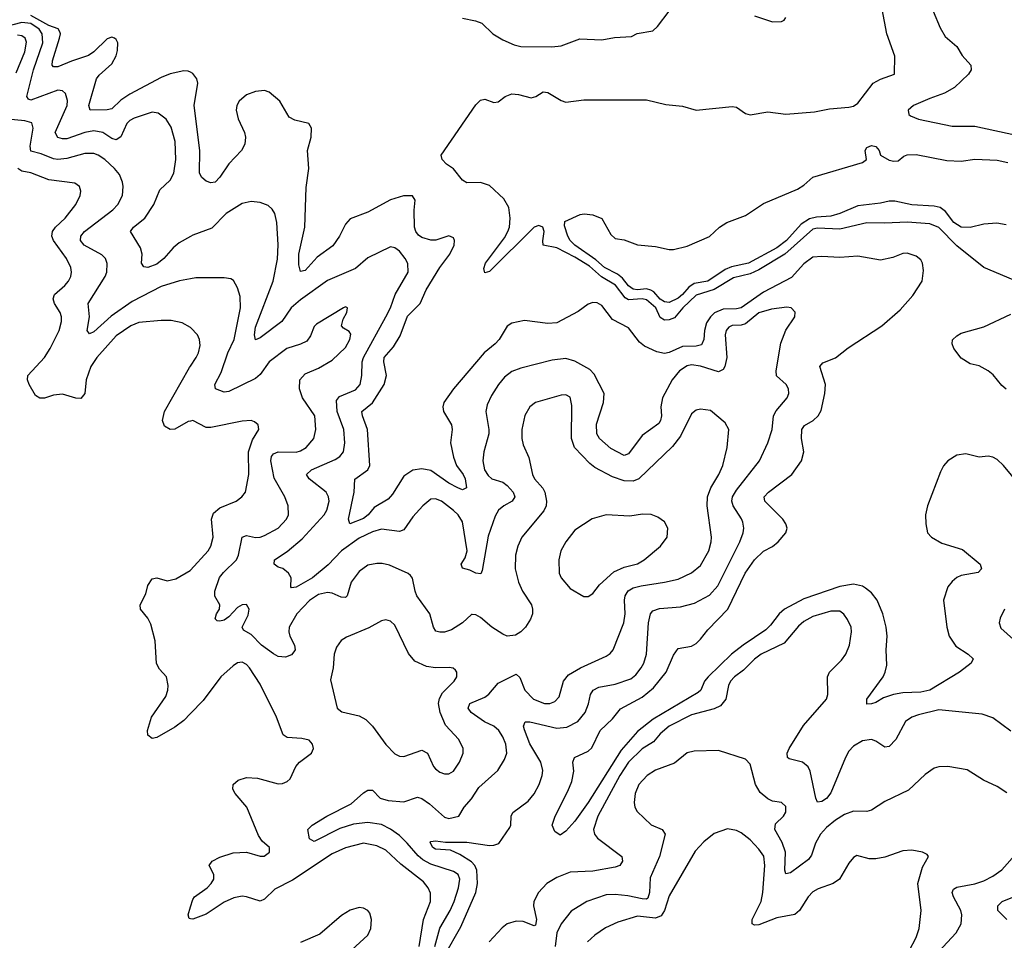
# Model space of a CAD drawing. Header units: inches. Extents: x 1682530 to 1839546, y 640742 to 791647.
# Tile 680 of 923: x 1789240 to 1793622, y 722697 to 726792. Entities that reach past the tile are written whole.
import ezdxf

# ---------------------------------------------------------------- set-up
doc = ezdxf.new("R2010")
doc.units = ezdxf.units.IN
doc.header["$MEASUREMENT"] = 0
doc.layers.add('B7782', color=7, linetype='Continuous')
doc.layers.add('B7792', color=7, linetype='Continuous')

msp = doc.modelspace()

# ---------------------------------------------------------------- linework, layer by layer
at = {"layer": 'B7782', "color": 5}
for points, elevation in [([(1790000, 726558.2), (1789990, 726563.1), (1789970, 726565), (1789910, 726551.9), (1789870, 726535.2), (1789730, 726461.1), (1789690, 726434.3), (1789650, 726396.3), (1789630, 726391.1), (1789553.2, 726390), (1789547.3, 726410), (1789582.1, 726530), (1789593.8, 726546.2), (1789650, 726595.4), (1789670, 726632.2), (1789675.8, 726655.8), (1789676.3, 726690), (1789670, 726704.7), (1789662, 726710), (1789650, 726714.4), (1789630, 726707), (1789570.5, 726649.5), (1789546.7, 726633.3), (1789470, 726608.4), (1789410, 726582.8), (1789390, 726583.2), (1789384.9, 726590), (1789385.8, 726610), (1789417.5, 726710), (1789422, 726730), (1789419, 726739), (1789411.3, 726751.3), (1789370, 726767.1), (1789290, 726811.7)], 520), ([(1790000, 725828.2), (1789950, 725800.2), (1789922.4, 725777.6), (1789881.6, 725730), (1789850, 725705.2), (1789810, 725689.9), (1789792.7, 725692.7), (1789782.2, 725710), (1789784.5, 725750), (1789778, 725778), (1789733.5, 725850), (1789747.2, 725870), (1789796.5, 725910), (1789836.5, 725970), (1789864.3, 726035.7), (1789910, 726079), (1789925.5, 726110), (1789934.5, 726170), (1789931.7, 726250), (1789913.8, 726313.8), (1789892, 726350), (1789856.6, 726376.6), (1789830, 726380.9), (1789750, 726354.6), (1789730, 726343.5), (1789717.1, 726330), (1789690, 726272), (1789670, 726258.6), (1789650, 726264.1), (1789610, 726290.9), (1789570, 726298.5), (1789530, 726290.8), (1789450, 726262.7), (1789430, 726261.8), (1789410, 726268.7), (1789397.7, 726290), (1789450.9, 726410), (1789452.5, 726432.5), (1789444, 726464), (1789430, 726476.2), (1789410, 726478.4), (1789290, 726433.8), (1789278.8, 726438.8), (1789271.6, 726450), (1789301.2, 726570), (1789343, 726690), (1789340.4, 726730), (1789327.3, 726750), (1789290, 726775), (1789250, 726780.5), (1789170, 726758.7)], 540), ([(1789224.1, 726555.9), (1789263, 726650), (1789270, 726692.3), (1789264.8, 726710), (1789250, 726720.5), (1789230, 726723.7)], 560), ([(1790000, 725639.8), (1789950.7, 725630.7), (1789870, 725605.5), (1789741, 725539), (1789646.5, 725473.5), (1789570, 725404.5), (1789550, 725394.7), (1789540.8, 725410), (1789550.5, 725470), (1789544.9, 725530), (1789620.9, 725650), (1789628.3, 725670), (1789630, 725708), (1789622, 725730), (1789606.2, 725746.2), (1789526.2, 725790), (1789509.9, 725810), (1789512.2, 725830), (1789529.1, 725850), (1789654.1, 725945.9), (1789677.1, 725970), (1789697.7, 726010), (1789700.3, 726050), (1789696.8, 726070), (1789683.5, 726103.5), (1789662.4, 726130), (1789619.4, 726170), (1789589.6, 726190), (1789570, 726196.4), (1789530, 726196.6), (1789450, 726175), (1789410, 726170.9), (1789390, 726173.7), (1789335.8, 726195.7), (1789290, 726207.6), (1789286, 726230), (1789299.9, 726310), (1789293.4, 726333.4), (1789262.8, 726342.8), (1789171.6, 726351.6)], 560), ([(1790000, 725423.4), (1789963.5, 725443.5), (1789914.3, 725454.3), (1789870, 725455), (1789770, 725445.7), (1789734.6, 725430), (1789670, 725385.4), (1789583.9, 725290), (1789557.2, 725250), (1789536.4, 725190), (1789530, 725129.4), (1789512.4, 725107.6), (1789490, 725108.9), (1789430, 725127.2), (1789390, 725122), (1789350, 725108.9), (1789330, 725108.7), (1789310, 725120.4), (1789281.8, 725170), (1789274.4, 725190), (1789276.1, 725210), (1789350, 725290.2), (1789375.7, 725330), (1789415, 725410), (1789425.7, 725450), (1789425.6, 725470), (1789420.6, 725490), (1789394.7, 725530), (1789388.8, 725551.2), (1789394.5, 725570), (1789441.5, 725610), (1789457.8, 725630), (1789467.5, 725650), (1789470.6, 725670), (1789467.8, 725690), (1789448.7, 725730), (1789390.4, 725810), (1789383.2, 725830), (1789385.5, 725850), (1789399.1, 725870), (1789441.8, 725910), (1789489.8, 725970), (1789509.8, 726010), (1789511.9, 726030), (1789506.6, 726050), (1789485.3, 726065.3), (1789370, 726079.7), (1789290, 726111.7), (1789250, 726118.4), (1789231.9, 726130)], 580), ([(1790000, 725006.9), (1789990, 725005), (1789930, 724971.1), (1789909, 724969), (1789884.8, 724984.8), (1789875.1, 725010), (1789884.4, 725050), (1789995.3, 725244.7), (1790000, 725251.7)], 580), ([(1790000, 723705.7), (1789970, 723675), (1789930, 723645), (1789850, 723599.1), (1789830, 723595.6), (1789809.7, 723610), (1789808.6, 723630), (1789827, 723690), (1789890, 723781.1), (1789899.8, 723810), (1789901, 723830), (1789893.8, 723870), (1789862.9, 723902.9), (1789849.1, 723929.1), (1789842.3, 724030), (1789823.9, 724103.9), (1789810, 724129.7), (1789777.2, 724170), (1789776.4, 724190), (1789800.9, 724239.1), (1789810, 724274.9), (1789830, 724304.6), (1789850, 724309), (1789896.5, 724296.5), (1789934.2, 724305.8), (1789998, 724342), (1790000, 724344.2)], 580), ([(1790000, 722793.2), (1789994.5, 722794.5), (1789989.1, 722810), (1790000, 722846.1)], 580)]:
    msp.add_lwpolyline(points, dxfattribs=dict(at, elevation=elevation))
at = {"layer": 'B7792', "color": 5}
for points, elevation in [([(1793690, 725623.9), (1793530, 725690.6), (1793410, 725786.2), (1793330, 725868.4), (1793290, 725884.8), (1793190, 725891.9), (1793090, 725887.3), (1793010, 725889.4), (1792890, 725861.3), (1792790, 725865.6), (1792770, 725860.1), (1792645, 725750), (1792530, 725680.2), (1792490, 725661.5), (1792416.5, 725643.5), (1792330, 725592.5), (1792250, 725566.9), (1792191.2, 725510), (1792153.9, 725466.1), (1792130, 725456.6), (1792110, 725455.6), (1792090, 725468.2), (1792070.2, 725510), (1792030, 725545.8), (1792010, 725550.7), (1791950, 725546.2), (1791934.8, 725554.8), (1791891.7, 725611.7), (1791828.8, 725648.8), (1791775.5, 725695.5), (1791710, 725736.4), (1791630, 725777.8), (1791570, 725789.4), (1791568.1, 725808.1), (1791574.2, 725850), (1791568.5, 725870), (1791550, 725877.4), (1791529.5, 725870), (1791330, 725672.4), (1791310, 725666), (1791306.2, 725686.2), (1791312.4, 725710), (1791397.5, 725822.5), (1791412.9, 725850), (1791419.5, 725870), (1791423.4, 725910), (1791416.6, 725956.6), (1791395.1, 725995.1), (1791330, 726054.4), (1791290, 726067.6), (1791230, 726067.3), (1791210, 726078.3), (1791170, 726128.9), (1791139.2, 726150), (1791119.7, 726170), (1791115.6, 726190), (1791270, 726413.7), (1791290, 726433.7), (1791310, 726439.5), (1791350, 726423.7), (1791370, 726426.7), (1791400.3, 726450), (1791430, 726461.9), (1791460.1, 726460.1), (1791515.5, 726444.5), (1791537.6, 726450), (1791570, 726471.3), (1791590, 726469), (1791650, 726432.4), (1791670, 726426), (1791750, 726436), (1792030, 726436.5), (1792115.1, 726415.1), (1792190, 726408), (1792250, 726390.3), (1792410, 726406.3), (1792430, 726403.6), (1792470, 726375.6), (1792490, 726369), (1792570, 726382.2), (1792650, 726372.8), (1792777.3, 726382.7), (1792844.4, 726395.6), (1792930, 726403), (1792950, 726407.6), (1792970, 726420.7), (1793038, 726510), (1793070, 726527.3), (1793133, 726550), (1793134, 726630), (1793099.4, 726730), (1793078.7, 726838.7)], 480), ([(1791210, 726799.6), (1791267.7, 726787.7), (1791296.7, 726776.7), (1791346.2, 726730), (1791390, 726702.6), (1791439.9, 726679.9), (1791470, 726673.1), (1791607.9, 726672.1), (1791650, 726676.1), (1791733, 726707), (1791830, 726702.8), (1791887.3, 726712.7), (1791962.7, 726717.3), (1791988.5, 726731.5), (1792057.1, 726742.9), (1792078.4, 726761.6), (1792130, 726830.1)], 520), ([(1792510, 726808.9), (1792590, 726782.4), (1792630, 726784.9), (1792642, 726790), (1792650, 726802)], 520), ([(1793305.5, 726830), (1793335.6, 726755.6), (1793358.3, 726718.3), (1793410, 726673.8), (1793433.8, 726633.8), (1793472.3, 726590), (1793474, 726570), (1793462.3, 726550), (1793399.5, 726490), (1793355, 726465), (1793290, 726442.4), (1793217.3, 726410), (1793194.3, 726390), (1793196.5, 726370), (1793204.2, 726364.2), (1793239.1, 726350), (1793390, 726319.2), (1793490, 726318), (1793690, 726275.7)], 480), ([(1793731.7, 724671.7), (1793618.3, 724810), (1793590, 724836.3), (1793570, 724846.6), (1793550, 724850.6), (1793510, 724846.4), (1793450, 724861.1), (1793410, 724855.8), (1793370, 724829.7), (1793351.8, 724808.2), (1793338.2, 724781.8), (1793280.3, 724630), (1793271.7, 724590), (1793271.8, 724550), (1793280.3, 724510), (1793298.4, 724490), (1793344.2, 724464.2), (1793436.1, 724436.1), (1793514.4, 724370), (1793520.4, 724350), (1793506, 724334), (1793430, 724320.3), (1793410, 724310.9), (1793390, 724294), (1793370, 724269.6), (1793351.3, 724210), (1793365.2, 724090), (1793376.8, 724050), (1793405.8, 724005.8), (1793461.3, 723970), (1793483.1, 723950), (1793474.9, 723930), (1793422.8, 723890), (1793290.3, 723809.7), (1793250, 723800.7), (1793170, 723797.7), (1793129, 723791), (1793084.7, 723775.3), (1793050, 723755.4), (1793030, 723748.5), (1793010, 723748), (1793009.8, 723770), (1793082.2, 723870), (1793092.2, 723890), (1793099.3, 723920.7), (1793096.6, 723990), (1793099.9, 724050), (1793095.5, 724090), (1793080.7, 724150), (1793055.6, 724210), (1793030, 724242.2), (1793003.8, 724263.8), (1792990, 724272.4), (1792950, 724281.2), (1792890.4, 724270.4), (1792730, 724215.8), (1792643.7, 724170), (1792620.1, 724150), (1792581.3, 724098.7), (1792561, 724079), (1792459.1, 724010), (1792408.2, 723970), (1792304.1, 723870), (1792288.2, 723850), (1792271.3, 723810), (1792259.8, 723800.2), (1792058.6, 723681.4), (1791990, 723625.5), (1791917.1, 723542.9), (1791770, 723310.6), (1791710, 723226.9), (1791670, 723182.6), (1791645.4, 723165.4), (1791621, 723181), (1791609.6, 723210), (1791623.5, 723250), (1791679.7, 723360.3), (1791696.9, 723403.1), (1791705.5, 723450), (1791702, 723490), (1791709.5, 723510), (1791770, 723538.4), (1791786.3, 723553.7), (1791823, 723630), (1791877.9, 723682.1), (1791913.3, 723726.6), (1792010, 723779.3), (1792060.3, 723819.7), (1792116.9, 723890), (1792150, 723966.3), (1792170, 723995.6), (1792230, 724005.7), (1792250, 724017.2), (1792270, 724036.4), (1792302.3, 724077.7), (1792390.8, 724170), (1792468.5, 724330), (1792510, 724389.4), (1792550, 724428.5), (1792590, 724449.4), (1792615.6, 724470), (1792649.6, 724510), (1792655.6, 724530), (1792649.7, 724550), (1792635.4, 724570), (1792556.1, 724650), (1792553.1, 724670), (1792572, 724690), (1792676.5, 724770), (1792719.8, 724830), (1792729, 724870), (1792718.6, 724930), (1792720.2, 724970), (1792732.9, 724987.1), (1792770.9, 725009.1), (1792793.6, 725030), (1792806.1, 725053.9), (1792823.4, 725130), (1792826.6, 725170), (1792800.4, 725250), (1792814.6, 725265.4), (1792870, 725288.8), (1792927, 725333), (1793076, 725430), (1793158.1, 725501.9), (1793214.6, 725565.5), (1793255.7, 725630), (1793262.8, 725677.2), (1793257.7, 725710), (1793250, 725724.7), (1793230, 725740.8), (1793190, 725753.3), (1793170, 725752.2), (1793125.2, 725734.8), (1793070, 725722.8), (1792970, 725740.7), (1792890, 725733.9), (1792810, 725739.6), (1792770, 725735.8), (1792730, 725706.4), (1792674.3, 725645.7), (1792550, 725580.6), (1792450, 725511), (1792430, 725506.3), (1792370, 725504.6), (1792332.2, 725487.8), (1792313.5, 725470), (1792296.6, 725443.4), (1792286.9, 725410), (1792283.8, 725370), (1792274.1, 725345.9), (1792250, 725340.6), (1792190, 725338.9), (1792130, 725311.5), (1792110, 725307), (1792075.2, 725315.2), (1792020.5, 725340.5), (1791998.1, 725358.1), (1791950, 725421), (1791878.7, 725458.7), (1791830, 725521.1), (1791810, 725533), (1791790, 725535.1), (1791770, 725526.3), (1791725.4, 725494.6), (1791630, 725443.4), (1791590, 725440.5), (1791485.9, 725454.1), (1791430, 725442.7), (1791410, 725429.7), (1791374, 725370), (1791356.5, 725350), (1791307.4, 725310), (1791171, 725150), (1791127.2, 725090), (1791122.5, 725070), (1791125.8, 725050), (1791161.4, 724990), (1791164.5, 724970), (1791157.3, 724910), (1791170, 724846.7), (1791184.4, 724810), (1791213.9, 724770), (1791222.4, 724750), (1791228.5, 724710), (1791210, 724701.1), (1791190, 724709.4), (1791150, 724730.4), (1791070, 724786.7), (1791030, 724794.5), (1790990, 724788.7), (1790950, 724761.8), (1790898.6, 724681.4), (1790879.8, 724660.2), (1790818, 724622), (1790791.2, 724590), (1790770, 724573.6), (1790709.8, 724549.8), (1790702.8, 724570), (1790728.5, 724690), (1790731.1, 724748.9), (1790789.2, 724790), (1790798.5, 724810), (1790787.1, 724970), (1790765, 725030), (1790763.1, 725050), (1790810, 725088.3), (1790861.8, 725170), (1790871.8, 725210), (1790859.9, 725270), (1790862.4, 725290), (1790903.1, 725336.9), (1790933.8, 725386.2), (1790966.3, 725473.7), (1791022.7, 725530), (1791048.8, 725590), (1791110.4, 725690), (1791154.4, 725750), (1791173.1, 725790), (1791174.9, 725810), (1791170, 725822), (1791150, 725830.9), (1791091.9, 725811.9), (1791070, 725811.1), (1791030, 725824), (1791014.5, 725834.5), (1791002.8, 725850), (1790996.3, 725870), (1790995.2, 725944.8), (1790999.7, 725990), (1790988.2, 726008.2), (1790948.2, 726008.2), (1790890, 725990.7), (1790790, 725935.8), (1790710, 725906), (1790690, 725882.9), (1790663.5, 725830), (1790633.6, 725786.4), (1790563.4, 725736.6), (1790510, 725677.3), (1790490, 725671.8), (1790481.9, 725701.9), (1790481.5, 725750), (1790509.5, 725870), (1790514.6, 726045.4), (1790526.2, 726130), (1790521.4, 726210), (1790537.3, 726270), (1790539.1, 726310), (1790526, 726330), (1790464.8, 726344.8), (1790439.1, 726359.1), (1790398, 726430), (1790350, 726469.7), (1790330, 726477.4), (1790290, 726473.5), (1790250, 726457.6), (1790216.5, 726430), (1790206.4, 726410), (1790203.8, 726390), (1790212, 726352), (1790240.3, 726290), (1790244.9, 726270), (1790242, 726238), (1790227.7, 726210), (1790170, 726151.8), (1790130, 726091.6), (1790110, 726069.7), (1790090, 726066.4), (1790070, 726074.8), (1790051.2, 726090), (1790040.7, 726110), (1790041.1, 726210), (1790017.1, 726410), (1790033.4, 726510), (1790028.7, 726530), (1790010, 726553.3), (1790000, 726558.2)], 520), ([(1793630, 725879.8), (1793587.9, 725887.9), (1793530, 725882.6), (1793470, 725867.9), (1793430, 725868.9), (1793397, 725890), (1793359.5, 725939.5), (1793336.9, 725956.9), (1793310, 725963.2), (1793210, 725969.2), (1793135.1, 725984.9), (1793110, 725985.3), (1793070, 725975.9), (1792970, 725964.1), (1792890, 725930.5), (1792850, 725918.9), (1792786.4, 725913.6), (1792754.1, 725905.9), (1792717.9, 725882.1), (1792652.5, 725810), (1792610, 725777.2), (1792483.2, 725710), (1792407.4, 725692.6), (1792378.8, 725681.2), (1792302, 725630), (1792241.7, 725618.3), (1792217.1, 725602.9), (1792190.1, 725570), (1792170, 725553.5), (1792130, 725534.1), (1792110, 725537.8), (1792090, 725549.9), (1792061.9, 725581.9), (1792049.1, 725589.1), (1792030, 725594.7), (1791990, 725591.2), (1791970, 725594.1), (1791950, 725608.3), (1791922.4, 725642.4), (1791899.7, 725659.7), (1791841.9, 725690), (1791804.6, 725724.6), (1791710.9, 725790), (1791689.3, 725810), (1791679.4, 725830), (1791665.1, 725874.9), (1791665.6, 725894.4), (1791734.3, 725925.7), (1791751.3, 725928.7), (1791790, 725924.9), (1791830, 725908), (1791870, 725837.3), (1791890, 725819.1), (1791930, 725813.7), (1791990, 725790.3), (1792070, 725783.2), (1792129.6, 725770.4), (1792149.5, 725770.5), (1792210, 725784.9), (1792310, 725828.2), (1792353.7, 725870), (1792386.4, 725890), (1792470, 725921.1), (1792550, 725975), (1792701.1, 726038.9), (1792730, 726056.8), (1792770, 726092), (1792990, 726157.3), (1793009, 726170), (1793002.4, 726210), (1793010, 726224), (1793030, 726232), (1793050, 726228), (1793064.4, 726210), (1793071, 726190), (1793110, 726167.3), (1793130, 726162.8), (1793150, 726164), (1793175.1, 726184.9), (1793189.5, 726190.5), (1793230, 726192.4), (1793366.6, 726166.6), (1793430, 726163.6), (1793490, 726172.6), (1793590, 726167.2), (1793637.3, 726157.3)], 460), ([(1791130.4, 722630), (1791203.5, 722756.5), (1791269.9, 722910), (1791277.7, 722950), (1791274.1, 723010), (1791265.3, 723030), (1791250, 723046.7), (1791199.3, 723079.3), (1791157.8, 723097.8), (1791090, 723103), (1791078, 723110), (1791067.1, 723132.9), (1791070, 723137.1), (1791090, 723139.3), (1791134.3, 723134.3), (1791230, 723133.3), (1791330, 723118.8), (1791350, 723119.8), (1791372.1, 723127.9), (1791421.3, 723198.7), (1791426.3, 723210), (1791427.6, 723250), (1791434.1, 723265.9), (1791503.2, 723316.8), (1791530, 723348.7), (1791551.7, 723390), (1791565, 723430), (1791567.9, 723452.1), (1791559.2, 723490), (1791510.8, 723570.8), (1791486.8, 723633.2), (1791482, 723650), (1791490, 723668.9), (1791510.6, 723669.4), (1791630, 723640.4), (1791674.5, 723645.5), (1791723.1, 723670), (1791755.8, 723710), (1791771, 723749), (1791780.2, 723790), (1791792, 723810), (1791816.7, 723823.3), (1791890, 723837), (1791959.3, 723860.7), (1791982.2, 723877.8), (1792006.2, 723910), (1792017.8, 723930), (1792029.8, 723969.8), (1792038.1, 724110), (1792046.9, 724150), (1792057.2, 724162.8), (1792086.6, 724173.4), (1792180, 724180), (1792243.5, 724196.5), (1792310, 724233.2), (1792346.5, 724273.5), (1792444.5, 724470), (1792459.2, 724510), (1792462.1, 724530), (1792457.9, 724557.9), (1792452.6, 724572.6), (1792415, 724630), (1792409.3, 724650), (1792412.2, 724670), (1792430, 724699.4), (1792532.9, 724830), (1792569.9, 724910.1), (1792588.3, 724970), (1792594.6, 725030), (1792606.9, 725053.1), (1792654.7, 725110), (1792663.1, 725130), (1792661.7, 725150), (1792651.1, 725170), (1792608, 725208), (1792605.8, 725230), (1792626.6, 725353.4), (1792650, 725410.6), (1792689.6, 725470), (1792691, 725491), (1792672.7, 725510), (1792653.8, 725513.8), (1792585, 725505), (1792530, 725488.1), (1792470, 725439.9), (1792450, 725434.1), (1792410, 725432.6), (1792395.4, 725424.6), (1792384.1, 725410), (1792379.8, 725390), (1792386.4, 725290), (1792378.1, 725250), (1792370, 725235.6), (1792350, 725225.9), (1792270, 725251.7), (1792230, 725256.9), (1792210, 725252.3), (1792176.1, 725230), (1792143.8, 725190), (1792100.1, 725110), (1792092.8, 725070), (1792096, 725030), (1792092.4, 725010), (1792084.1, 724995.9), (1792010, 724942.8), (1791950, 724861.5), (1791930, 724854.5), (1791870, 724885.2), (1791820.2, 724930), (1791807.9, 724950), (1791807.2, 724992.8), (1791838.3, 725090), (1791841.7, 725130), (1791796, 725216), (1791776.6, 725236.6), (1791710, 725273.5), (1791670, 725285.9), (1791610, 725277.8), (1791470, 725242.4), (1791430, 725227.2), (1791397.5, 725202.5), (1791370.1, 725169.9), (1791339.4, 725120.6), (1791320.8, 725079.2), (1791314.5, 725050), (1791327.8, 724970), (1791327.1, 724950), (1791305.4, 724870), (1791301, 724830), (1791308.7, 724790), (1791324.5, 724764.5), (1791341.7, 724750), (1791390, 724734.6), (1791410, 724720.5), (1791435.7, 724690), (1791443.2, 724670), (1791431.5, 724650), (1791394.6, 724630), (1791371.3, 724610), (1791356.6, 724583.4), (1791324.6, 724495.4), (1791298.2, 724341.8), (1791292.2, 724327.8), (1791270.3, 724329.7), (1791243.4, 724343.4), (1791210, 724352.7), (1791203.9, 724370), (1791221.9, 724398.1), (1791231.1, 724430), (1791210, 724558.3), (1791191.2, 724590), (1791170, 724609.1), (1791116.4, 724650), (1791090, 724661.3), (1791070, 724659.5), (1791034.2, 724630), (1790990, 724580.8), (1790950, 724523.4), (1790930, 724515.4), (1790850, 724526.1), (1790810, 724513.9), (1790750, 724485.7), (1790672, 724430), (1790612.2, 724367.8), (1790543, 724310), (1790470, 724268.2), (1790450, 724264.5), (1790446.6, 724270), (1790447.4, 724310), (1790436, 724330), (1790410.9, 724350.9), (1790390, 724357.5), (1790372, 724370), (1790374.2, 724390), (1790430, 724426.5), (1790497.4, 724482.6), (1790594.8, 724590), (1790606.9, 724610), (1790617.4, 724650), (1790614.5, 724670), (1790604.5, 724690), (1790528.7, 724750), (1790516, 724770), (1790538.9, 724790), (1790643.7, 724836.3), (1790664.8, 724850), (1790681.4, 724870), (1790687.6, 724910), (1790682.2, 724970), (1790652.5, 725050), (1790650, 725098), (1790663.8, 725116.2), (1790734.5, 725145.5), (1790755.7, 725170), (1790763.2, 725210), (1790764.1, 725270), (1790769.4, 725290), (1790869.9, 725470), (1790889.9, 725510), (1790911.4, 725570), (1790969, 725670), (1790967.1, 725707.2), (1790955.7, 725730), (1790930, 725762), (1790910, 725778), (1790890, 725781.5), (1790790, 725733.7), (1790734.4, 725685.6), (1790610, 725631.8), (1790490, 725546.9), (1790448.5, 725510), (1790406.4, 725450), (1790310, 725376.5), (1790290, 725368.5), (1790284.9, 725390), (1790290, 725424.4), (1790368.2, 725630), (1790387.6, 725727.6), (1790390.5, 725790.5), (1790384.8, 725890), (1790375, 725930), (1790363.5, 725950), (1790345.4, 725965.4), (1790310, 725979.8), (1790270, 725984.2), (1790230, 725975.3), (1790158.9, 725930), (1790094.5, 725865.5), (1790010, 725833.8), (1790000, 725828.2)], 540), ([(1791087.4, 722670), (1791110, 722751.2), (1791155.7, 722830), (1791173.7, 722870), (1791193.3, 722930), (1791199.1, 722970), (1791191.2, 722990), (1791170, 723004.1), (1791070, 723036.2), (1791034.7, 723054.7), (1791012.6, 723072.6), (1790965, 723130), (1790930, 723163), (1790890, 723191.1), (1790850, 723211.8), (1790790, 723221.3), (1790725.6, 723214.4), (1790664.7, 723195.3), (1790550, 723137.4), (1790530, 723149.2), (1790522.4, 723190), (1790541.6, 723210), (1790607.1, 723250), (1790715.2, 723304.8), (1790770, 723353.6), (1790790, 723365.5), (1790810, 723364.9), (1790844.2, 723330), (1790879.3, 723319.3), (1790950, 723312.8), (1791010, 723333.5), (1791030, 723328.7), (1791064.3, 723304.3), (1791130, 723244.4), (1791150, 723239.1), (1791193.6, 723250), (1791217.7, 723290), (1791250, 723326), (1791283, 723377), (1791368, 723452), (1791398, 723502), (1791408.2, 723530), (1791403.2, 723570), (1791390, 723602), (1791371.6, 723630), (1791349.4, 723649.4), (1791308.5, 723668.5), (1791249.8, 723710), (1791236.2, 723730), (1791243.5, 723750), (1791310, 723778.2), (1791327.9, 723792.1), (1791370, 723840.8), (1791450, 723881.6), (1791465.7, 723865.7), (1791488.4, 723810), (1791526.9, 723770), (1791576, 723750), (1791599.3, 723750), (1791621.1, 723758.9), (1791640.2, 723779.8), (1791660.2, 723850), (1791682.2, 723877.8), (1791735.3, 723910), (1791850, 723961), (1791867.4, 723972.6), (1791881.2, 723990), (1791928.7, 724110), (1791934.3, 724150), (1791931.4, 724210), (1791935, 724230), (1791948.5, 724251.5), (1791970, 724264.6), (1792005.3, 724274.7), (1792109.9, 724290.1), (1792170, 724304.4), (1792230, 724332.6), (1792270, 724364.7), (1792306.6, 724430), (1792317.8, 724470), (1792318.6, 724490), (1792299.6, 724630), (1792300.7, 724670), (1792315.3, 724710), (1792351.8, 724770), (1792368.5, 724810), (1792388, 724890), (1792395.3, 724970), (1792379.3, 724999.3), (1792313.6, 725053.6), (1792270, 725060.5), (1792250, 725055.6), (1792230, 725038.4), (1792180.6, 724939.4), (1792145.8, 724894.2), (1791995.9, 724750), (1791970, 724739.6), (1791930, 724740.4), (1791878.3, 724758.3), (1791799.8, 724799.8), (1791777.5, 724817.5), (1791709.5, 724889.4), (1791695, 724930), (1791696.5, 725076.5), (1791690, 725114), (1791670, 725124), (1791650, 725122.7), (1791534.9, 725090), (1791510, 725069.7), (1791487.7, 725032.3), (1791474.5, 724970), (1791474.8, 724930), (1791481.2, 724901.2), (1791505.5, 724845.5), (1791521.4, 724770), (1791531.2, 724750), (1791568.4, 724708.4), (1791577.4, 724690), (1791584.1, 724650), (1791582.4, 724630), (1791572.8, 724607.2), (1791475.2, 724490), (1791457.4, 724450), (1791446, 724410), (1791445.6, 724350), (1791460.2, 724290), (1791476.9, 724250), (1791517.2, 724190), (1791522.6, 724170), (1791522, 724150), (1791513.6, 724126.4), (1791490.2, 724090), (1791470.1, 724069.9), (1791445.8, 724054.2), (1791410, 724050.8), (1791390, 724058.7), (1791340.5, 724090), (1791290, 724133), (1791270, 724145.1), (1791253.4, 724146.6), (1791250, 724146.6), (1791210.4, 724110), (1791162.3, 724077.7), (1791130, 724068.2), (1791110, 724067.4), (1791092.6, 724072.6), (1791080.8, 724090), (1791064.8, 724150), (1791008, 724230), (1790999.4, 724250), (1790987.5, 724307.5), (1790979.3, 724319.3), (1790968.7, 724328.7), (1790885.6, 724365.6), (1790853.3, 724373.3), (1790830, 724373.5), (1790790, 724365.5), (1790750, 724337.5), (1790714.4, 724290), (1790696.9, 724230), (1790690, 724222), (1790670, 724222.9), (1790630, 724241.2), (1790610, 724244.4), (1790570, 724234.8), (1790530, 724208.7), (1790474, 724150), (1790439.5, 724090), (1790437.4, 724070), (1790441.6, 724050), (1790463, 724010), (1790465.4, 723990), (1790459.7, 723980.3), (1790450, 723967.8), (1790422.6, 723957.4), (1790390, 723960.3), (1790370, 723971), (1790316.5, 724010), (1790270, 724057.4), (1790236.3, 724076.3), (1790229.6, 724090), (1790256.1, 724143.9), (1790261.4, 724170), (1790250, 724191), (1790230, 724189.7), (1790210, 724177.4), (1790170, 724135.6), (1790150, 724122), (1790130, 724117), (1790119, 724119), (1790110, 724128), (1790116.2, 724150), (1790129.6, 724170), (1790131.2, 724188.8), (1790108.4, 724228.4), (1790107.9, 724250), (1790129.4, 724310.6), (1790146.7, 724333.3), (1790205.4, 724390), (1790213.6, 724410), (1790230, 724490.4), (1790250, 724498), (1790290, 724489.3), (1790310, 724490.2), (1790330, 724497.5), (1790389.7, 724530), (1790426.6, 724570), (1790435.8, 724590), (1790435.1, 724630), (1790420.4, 724670), (1790372.3, 724752.3), (1790357.1, 724830), (1790360.2, 724850), (1790370, 724860.5), (1790390.4, 724869.6), (1790470, 724869.1), (1790490, 724874.5), (1790514.2, 724890), (1790549, 724930), (1790558.3, 724970), (1790553.3, 725030), (1790498, 725110), (1790485.7, 725150), (1790486.3, 725190), (1790510, 725216.5), (1790570, 725242), (1790630, 725278), (1790690, 725334.9), (1790708.9, 725370), (1790713.3, 725393.3), (1790706.1, 725406.1), (1790680.4, 725420.4), (1790671.8, 725430), (1790679.5, 725460.5), (1790695.8, 725490), (1790699.3, 725510), (1790690, 725514.7), (1790680.7, 725510), (1790561.5, 725438.5), (1790550, 725427.3), (1790534.4, 725385.6), (1790517.1, 725362.9), (1790490, 725348.7), (1790428.9, 725330), (1790350, 725269.8), (1790310, 725213.8), (1790290, 725197), (1790170, 725138.5), (1790150, 725136.1), (1790112, 725150), (1790108.6, 725170), (1790136.9, 725223.1), (1790166.3, 725310), (1790194.8, 725370), (1790222.6, 725510), (1790220.4, 725560.4), (1790210, 725599.3), (1790192.1, 725632.1), (1790179.5, 725639.5), (1790150, 725644.4), (1790024.2, 725644.2), (1790000, 725639.8)], 560), ([(1793630, 725148.9), (1793610, 725165.5), (1793572.2, 725212.2), (1793550, 725230.5), (1793510, 725253.2), (1793470, 725261.8), (1793430, 725287.1), (1793396.8, 725330), (1793389.3, 725350), (1793391.7, 725368.3), (1793410, 725386.8), (1793430, 725398.5), (1793530, 725425.8), (1793650, 725482.1)], 480), ([(1790000, 725251.7), (1790025.6, 725290), (1790035.8, 725310), (1790043.1, 725343.1), (1790040.4, 725370), (1790031.1, 725390), (1790002.2, 725422.2), (1790000, 725423.4)], 580), ([(1790000, 724344.2), (1790079.4, 724430), (1790090.6, 724450), (1790100.5, 724490), (1790093.7, 724570), (1790102, 724598), (1790130, 724621), (1790202.6, 724650), (1790228.6, 724670), (1790245.3, 724690), (1790259.5, 724770), (1790257.7, 724870), (1790276.6, 724923.4), (1790303.7, 724970), (1790301.2, 724990), (1790284.2, 725004.2), (1790269.7, 725009.7), (1790230, 725006.8), (1790090, 724978.2), (1790070, 724978.5), (1790010, 725008.8), (1790000, 725006.9)], 580), ([(1793650, 723628.3), (1793570, 723687), (1793523.6, 723703.6), (1793330, 723722.3), (1793239.1, 723700.9), (1793210, 723689.8), (1793181.5, 723670), (1793138.2, 723590), (1793110, 723558.7), (1793090, 723556.4), (1793050, 723582.8), (1793030, 723589.8), (1792990, 723584.6), (1792950, 723561.5), (1792930, 723538.9), (1792914.5, 723510), (1792850, 723352.8), (1792830, 723328), (1792810, 723314.8), (1792790, 723312), (1792782.4, 723330), (1792758.1, 723450), (1792749.4, 723469.4), (1792723.5, 723490), (1792664.8, 723504.8), (1792656.9, 723510), (1792656.1, 723530), (1792664.4, 723550), (1792727.9, 723652.1), (1792830.8, 723770), (1792836.4, 723790), (1792835.1, 723870), (1792844.2, 723890), (1792897.2, 723942.8), (1792916.9, 723970), (1792932.4, 724010), (1792941.7, 724070), (1792939.7, 724090), (1792924.5, 724124.5), (1792907.9, 724147.9), (1792890, 724161.1), (1792850, 724160.7), (1792770, 724137.6), (1792730, 724114.7), (1792705.7, 724094.3), (1792641.6, 724018.4), (1792540.2, 723970), (1792510, 723948.1), (1792460.7, 723899.3), (1792421.1, 723870), (1792403.5, 723850), (1792393.8, 723830), (1792381.8, 723770), (1792359.3, 723740.7), (1792330, 723726.6), (1792230, 723700.9), (1792130.2, 723650), (1792090, 723615.9), (1792060.3, 723579.7), (1792010, 723549.4), (1791950, 723489.9), (1791911.2, 723430), (1791812.7, 723250), (1791794.2, 723190), (1791797.4, 723170), (1791811.9, 723151.9), (1791919.6, 723070), (1791922.2, 723050), (1791910.2, 723030), (1791890, 723022.4), (1791790, 723005.3), (1791690, 723000.2), (1791630, 722976), (1791586.1, 722950), (1791549.5, 722910), (1791528.2, 722870), (1791526.6, 722850), (1791539.5, 722790), (1791535.5, 722764.5), (1791530, 722761.5), (1791481, 722781), (1791450, 722782.7), (1791410, 722769.9), (1791386.5, 722753.5), (1791329.1, 722690.9)], 540), ([(1793623.1, 724170), (1793603.1, 724130), (1793598.4, 724110), (1793605.7, 724085.7), (1793733, 723973)], 540), ([(1790000, 722846.1), (1790010, 722879.1), (1790018.2, 722890), (1790073.6, 722930), (1790092.6, 722950), (1790103.9, 722970), (1790103.9, 722990), (1790083.9, 723030), (1790095.8, 723050), (1790130, 723067.6), (1790190, 723086.5), (1790250, 723089.2), (1790310, 723072.2), (1790327.7, 723072.3), (1790351.2, 723090), (1790351.5, 723110), (1790318.9, 723138.9), (1790303, 723163), (1790250.5, 723290), (1790198.2, 723350), (1790188.2, 723370), (1790190, 723390.3), (1790211.8, 723410), (1790250, 723421.8), (1790298.2, 723418.2), (1790390, 723393.7), (1790410, 723394.9), (1790430, 723403), (1790444.2, 723415.8), (1790469.6, 723470), (1790485.1, 723490), (1790538.4, 723530), (1790547.6, 723550), (1790542.9, 723570), (1790527.8, 723587.8), (1790495.1, 723595.1), (1790430, 723599.1), (1790411.9, 723611.9), (1790383.5, 723690), (1790310, 723836.9), (1790262.7, 723910), (1790250, 723923.5), (1790230, 723934.4), (1790210, 723931.3), (1790190, 723918.2), (1790135.5, 723870), (1790056.5, 723763.5), (1790000, 723705.7)], 580), ([(1793632.6, 723352.6), (1793590, 723382), (1793528.9, 723408.9), (1793456, 723456), (1793370, 723469.8), (1793330, 723469.6), (1793310, 723462.4), (1793270, 723434.3), (1793194.8, 723365.2), (1793090, 723315.1), (1793030, 723276.1), (1793010, 723270.8), (1792950, 723272.3), (1792910, 723256.8), (1792870, 723231.7), (1792830, 723199.5), (1792804.2, 723170), (1792781.9, 723130), (1792763.4, 723076.6), (1792750, 723056.1), (1792670, 722996.8), (1792650, 722992.3), (1792645.2, 723010), (1792648.4, 723090), (1792633, 723133), (1792600.3, 723190), (1792604, 723216), (1792638.9, 723250), (1792650, 723268), (1792650, 723291.8), (1792630, 723309.6), (1792590, 723316.4), (1792570, 723326.2), (1792535.1, 723355.1), (1792514.6, 723390), (1792490, 723481.2), (1792470, 723502.4), (1792350, 723541.8), (1792240.8, 723539.2), (1792210, 723531.3), (1792154.5, 723485.5), (1792070, 723454.2), (1792031.8, 723430), (1791995.5, 723390), (1791978.4, 723350), (1791974, 723310), (1791976.9, 723290), (1791987.8, 723270), (1792050, 723210.3), (1792098.4, 723190), (1792111.9, 723170), (1792087.4, 723070), (1792045.4, 722974.6), (1792042.3, 722910), (1792035.3, 722884.7), (1792030, 722880.8), (1792010, 722881.2), (1791945.6, 722894.4), (1791890, 722900.6), (1791850, 722899.1), (1791763.8, 722870), (1791693.8, 722826.2), (1791650, 722771.1), (1791630.8, 722730), (1791623.3, 722670)], 560), ([(1793197.7, 722650), (1793229.8, 722710), (1793242.9, 722750), (1793252.4, 722830), (1793236.5, 722950), (1793257.8, 723022.2), (1793284, 723070), (1793278.6, 723078.6), (1793258, 723090), (1793210, 723098.3), (1793170, 723095.6), (1793090, 723066.6), (1793050, 723059.3), (1793020.3, 723060.3), (1792966, 723074), (1792950, 723066), (1792930, 723039.7), (1792888.2, 722970), (1792860.3, 722950), (1792793.7, 722926.3), (1792770, 722912.4), (1792748.7, 722891.3), (1792710.5, 722829.5), (1792690, 722812.2), (1792610, 722796.6), (1792530, 722766.3), (1792510, 722765), (1792498.9, 722770), (1792499.5, 722790), (1792539.2, 722870), (1792547.2, 722910), (1792555.6, 723030), (1792551.1, 723071.1), (1792530, 723102.2), (1792490, 723143.5), (1792450, 723175.3), (1792430, 723185.1), (1792390, 723192.6), (1792330, 723172.4), (1792284, 723136), (1792245.8, 723094.2), (1792130, 722894.8), (1792109.7, 722830), (1792094.2, 722805.8), (1792070, 722796.2), (1791990, 722804.6), (1791901.6, 722778.4), (1791847, 722753), (1791799.8, 722720.2), (1791766.7, 722690)], 580), ([(1791017.1, 722670), (1791037.2, 722790), (1791068.6, 722870), (1791067.6, 722907.6), (1791058.4, 722930), (1791036.8, 722956.8), (1790935.4, 723035.4), (1790870, 723098.2), (1790830, 723117.3), (1790770, 723129.9), (1790690, 723108.2), (1790630, 723082.5), (1790454.7, 722965.3), (1790374.7, 722925.3), (1790330, 722880.8), (1790310, 722871.1), (1790250, 722891), (1790230, 722893), (1790193.5, 722886.5), (1790150, 722866.7), (1790070, 722814.3), (1790010, 722790.9), (1790000, 722793.2)], 580), ([(1793310, 722624.9), (1793408, 722730), (1793429.8, 722770), (1793432.9, 722810), (1793427.5, 722830), (1793394.9, 722890), (1793389, 722910), (1793395.5, 722924.4), (1793410, 722933.5), (1793490, 722948.5), (1793530, 722961.9), (1793570, 722982.6), (1793610, 723011.1), (1793680.7, 723090)], 560), ([(1793632.9, 722790), (1793593.5, 722830), (1793592.2, 722850), (1793612.6, 722870), (1793696.5, 722903.5)], 540), ([(1790701, 722639), (1790790, 722719.6), (1790802.4, 722750), (1790805.8, 722790), (1790798.3, 722818.3), (1790789.8, 722829.8), (1790770, 722840.8), (1790750, 722842.9), (1790710, 722832.1), (1790672.4, 722807.6), (1790575.9, 722724.1), (1790490, 722687.9)], 620)]:
    msp.add_lwpolyline(points, dxfattribs=dict(at, elevation=elevation))
at = {"layer": 'B7792', "color": 5, "elevation": 580}
for points in [[(1792012.1, 724592.1), (1791955.6, 724584.4), (1791850, 724589.8), (1791787.5, 724572.5), (1791710, 724521.1), (1791670.3, 724470), (1791647.8, 724430), (1791639.6, 724390), (1791640.3, 724330), (1791649.3, 724309.3), (1791690, 724262.6), (1791750, 724226.8), (1791770, 724226.8), (1791790, 724240.5), (1791820.8, 724279.2), (1791884, 724336), (1791930, 724356.6), (1791990, 724372.6), (1792019.7, 724390), (1792091.3, 724450), (1792121.3, 724490), (1792124.2, 724530), (1792110, 724558), (1792079.7, 724579.8), (1792050, 724591.1)], [(1790870, 724123.1), (1790850, 724119.1), (1790793.2, 724086.8), (1790694.3, 724045.7), (1790670, 724031.1), (1790650, 724000.7), (1790639.2, 723970), (1790635.3, 723910), (1790623.8, 723856.2), (1790653.4, 723730), (1790673.7, 723713.7), (1790750, 723696.4), (1790780.2, 723680.2), (1790810, 723650.4), (1790870, 723568.9), (1790910, 723526.3), (1790930, 723516.9), (1790950, 723515.2), (1791030, 723543.7), (1791054.4, 723530), (1791080.8, 723470), (1791090, 723459.6), (1791110, 723444.5), (1791130, 723437.6), (1791150, 723438.5), (1791170, 723450.3), (1791196.5, 723490), (1791213.5, 723530), (1791213.8, 723550), (1791194, 723590), (1791134.6, 723654.6), (1791111, 723711), (1791104.1, 723750), (1791107.8, 723772.2), (1791121.4, 723798.6), (1791174, 723850), (1791184.7, 723870), (1791185.6, 723890), (1791178.7, 723898.7), (1791168.3, 723908.3), (1791151.4, 723911.4), (1791090, 723908.9), (1791050, 723914.5), (1790999, 723939), (1790970, 723972.6), (1790910, 724099.7), (1790890, 724117.3)]]:
    msp.add_lwpolyline(points, close=True, dxfattribs=at)

doc.saveas('drawing.dxf')
